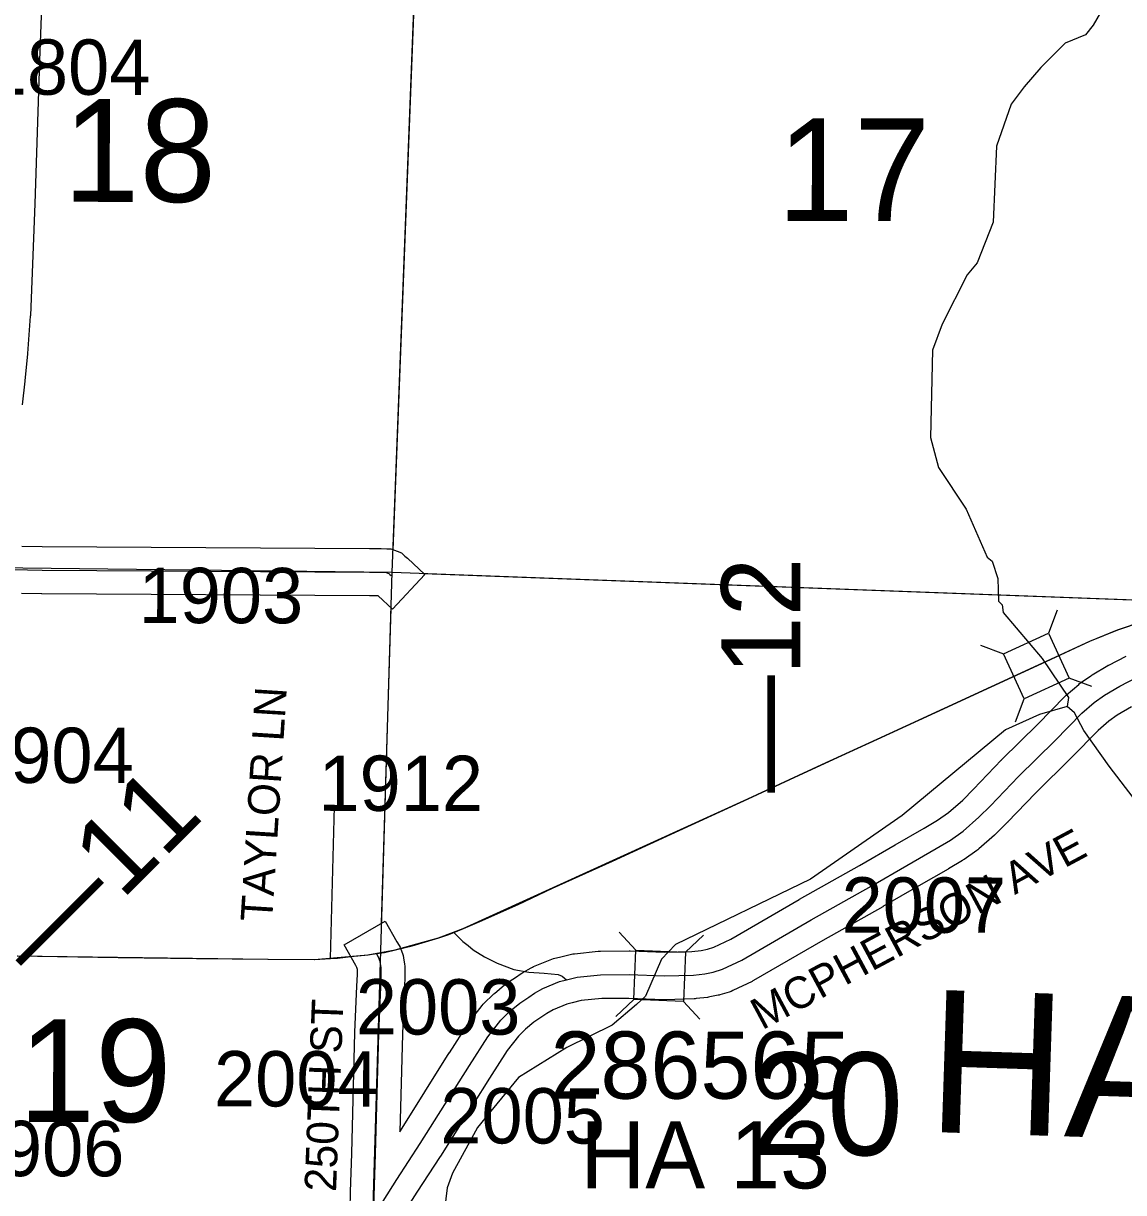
# Model space of a CAD drawing. Extents: x -132.8 to -73.3, y -60 to -26.
# Drawn here: x -115.373 to -113.982, y -48.294 to -46.815 of the extents above; entities that cross this region are included whole.
import ezdxf

# ---------------------------------------------------------------- set-up
doc = ezdxf.new("R2010")
doc.units = 0
for name, color, linetype in [('tdCoHydroRiver', 7, 'Continuous'), ('tdCoPrimary', 7, 'Continuous'), ('tdCoPriNonDiv', 7, 'Continuous'), ('tdCoPriNonDivCL', 7, 'Continuous'), ('tdCoSecRdNmbr', 7, 'Continuous'), ('tdCoSecRdTxt', 7, 'Continuous'), ('tdCoSecRteBand', 7, 'Continuous'), ('tdCoSecRteCL', 7, 'Continuous'), ('tdCoSectLine', 7, 'Continuous'), ('tdCoSectLinePart', 7, 'Continuous'), ('tdCoSectNmbr', 7, 'Continuous'), ('tdCoStrucNonDivPri', 7, 'Continuous'), ('tdCoStrucSec', 7, 'Continuous'), ('tdCoStrucSecCoName', 7, 'Continuous'), ('tdCoStrucSecFHWANum', 7, 'Continuous'), ('tdCoSurfAsphalt', 7, 'Continuous'), ('tdCoSurfConcUnbanded', 7, 'Continuous'), ('tdCoSurfGravel', 7, 'Continuous'), ('tdCoSurfLNO', 7, 'Continuous'), ('tdCoTwpNameTxt', 7, 'Continuous'), ('tdStHwyPriRefPost1', 7, 'Continuous')]:
    doc.layers.add(name, color=color, linetype=linetype)

msp = doc.modelspace()

# ---------------------------------------------------------------- linework, layer by layer
at = {"layer": 'tdCoHydroRiver'}
for points in [[(-113.9888, -46.7623), (-114.0202, -46.8167), (-114.03, -46.8291), (-114.0555, -46.8395), (-114.0863, -46.8702), (-114.1074, -46.8949), (-114.1237, -46.9166), (-114.1424, -46.9698), (-114.1465, -47.0659), (-114.1667, -47.1174), (-114.1797, -47.1329), (-114.2113, -47.1952), (-114.2232, -47.228), (-114.226, -47.3384), (-114.2159, -47.3765), (-114.1809, -47.4294), (-114.1541, -47.4901), (-114.1479, -47.495), (-114.1406, -47.5172), (-114.1397, -47.5457), (-114.1351, -47.5505), (-114.1338, -47.56), (-114.0847, -47.6181), (-114.0513, -47.6678), (-114.0531, -47.6788)], [(-114.0531, -47.6788), (-114.0881, -47.689), (-114.1312, -47.7084), (-114.2618, -47.8171), (-114.3775, -47.8977), (-114.5485, -47.9801), (-114.5663, -47.9986), (-114.5864, -48.0454), (-114.5978, -48.0562), (-114.6284, -48.0822), (-114.6859, -48.1107), (-114.7469, -48.1486), (-114.7843, -48.1934), (-114.799, -48.2119), (-114.8304, -48.2695), (-114.8372, -48.2883), (-114.8512, -48.4031)], [(-113.6676, -48.345), (-113.6768, -48.2721), (-113.6878, -48.2088), (-113.6953, -48.1944), (-113.6967, -48.1865), (-113.7393, -48.1223), (-113.7851, -48.0611), (-113.8031, -48.0244), (-113.8237, -47.9686), (-113.8311, -47.9479), (-113.9448, -47.8267), (-113.9998, -47.7543), (-114.0318, -47.7093), (-114.0439, -47.6869), (-114.0531, -47.6788)]]:
    msp.add_lwpolyline(points, dxfattribs=at)
at = {"layer": 'tdCoPrimary'}
msp.add_lwpolyline([(-115.381, -47.9945), (-115.253, -47.9967), (-115.1539, -47.9977), (-115.0636, -47.9989), (-115.0052, -47.9992), (-114.9847, -47.998), (-114.9761, -47.9975), (-114.959, -47.9955), (-114.9373, -47.9933), (-114.9269, -47.9917), (-114.9164, -47.9901), (-114.9026, -47.9868), (-114.8816, -47.9817), (-114.8478, -47.9716), (-114.835, -47.9674), (-114.8288, -47.9649), (-114.8165, -47.96), (-114.7931, -47.9496), (-114.7477, -47.9294), (-114.7041, -47.9089), (-114.6283, -47.8746), (-114.5539, -47.8406), (-114.4567, -47.7957), (-114.363, -47.7523), (-114.293, -47.7203), (-114.2039, -47.6793), (-114.1492, -47.6542), (-114.0794, -47.6221), (-114.0242, -47.5965), (-113.9891, -47.5819), (-113.9566, -47.5711)], dxfattribs=at)
msp.add_lwpolyline([(-115.381, -47.9945), (-115.253, -47.9967), (-115.1539, -47.9977), (-115.0636, -47.9989), (-115.0052, -47.9992), (-114.9847, -47.998), (-114.9761, -47.9975), (-114.959, -47.9955), (-114.9373, -47.9933), (-114.9269, -47.9917), (-114.9164, -47.9901), (-114.9026, -47.9868), (-114.8816, -47.9817), (-114.8478, -47.9716), (-114.835, -47.9674), (-114.8288, -47.9649), (-114.8165, -47.96), (-114.7931, -47.9496), (-114.7477, -47.9294), (-114.7041, -47.9089), (-114.6283, -47.8746), (-114.5539, -47.8406), (-114.4567, -47.7957), (-114.363, -47.7523), (-114.293, -47.7203), (-114.2039, -47.6793), (-114.1492, -47.6542), (-114.0794, -47.6221), (-114.0242, -47.5965), (-113.9891, -47.5819), (-113.9566, -47.5711)], dxfattribs=at)
msp.add_lwpolyline([(-115.381, -47.9945), (-115.253, -47.9967), (-115.1539, -47.9977), (-115.0636, -47.9989), (-115.0052, -47.9992), (-114.9847, -47.998), (-114.9761, -47.9975), (-114.959, -47.9955), (-114.9373, -47.9933), (-114.9269, -47.9917), (-114.9164, -47.9901), (-114.9026, -47.9868), (-114.8816, -47.9817), (-114.8478, -47.9716), (-114.835, -47.9674), (-114.8288, -47.9649), (-114.8165, -47.96), (-114.7931, -47.9496), (-114.7477, -47.9294), (-114.7041, -47.9089), (-114.6283, -47.8746), (-114.5539, -47.8406), (-114.4567, -47.7957), (-114.363, -47.7523), (-114.293, -47.7203), (-114.2039, -47.6793), (-114.1492, -47.6542), (-114.0794, -47.6221), (-114.0242, -47.5965), (-113.9891, -47.5819), (-113.9566, -47.5711)], dxfattribs=at)
at = {"layer": 'tdCoPriNonDiv'}
msp.add_lwpolyline([(-115.3814, -47.9945), (-115.064, -47.9989), (-115.0055, -47.9992), (-114.9377, -47.9933), (-114.9029, -47.9868), (-114.8482, -47.9716), (-114.8169, -47.96), (-114.4571, -47.7957), (-114.0245, -47.5965), (-113.9895, -47.5819), (-113.957, -47.5711), (-113.9168, -47.5605), (-113.8761, -47.5528), (-113.8149, -47.5471), (-113.3646, -47.5553), (-112.9025, -47.5538)], dxfattribs=at)
at = {"layer": 'tdCoPriNonDivCL'}
msp.add_lwpolyline([(-115.3814, -47.9945), (-115.2534, -47.9967), (-115.1542, -47.9977), (-115.064, -47.9989), (-115.0055, -47.9992), (-114.985, -47.998), (-114.9764, -47.9975), (-114.9594, -47.9955), (-114.9377, -47.9933), (-114.9272, -47.9917), (-114.9168, -47.9901), (-114.9029, -47.9868), (-114.882, -47.9817), (-114.8482, -47.9716), (-114.8354, -47.9674), (-114.8292, -47.9649), (-114.8169, -47.96), (-114.7935, -47.9496), (-114.7481, -47.9294), (-114.7044, -47.9089), (-114.6287, -47.8746), (-114.5542, -47.8406), (-114.4571, -47.7957), (-114.3634, -47.7523), (-114.2933, -47.7203), (-114.2043, -47.6793), (-114.1496, -47.6542), (-114.0798, -47.6221), (-114.0245, -47.5965), (-113.9895, -47.5819), (-113.957, -47.5711)], dxfattribs=at)
msp.add_lwpolyline([(-115.3814, -47.9945), (-115.2534, -47.9967), (-115.1542, -47.9977), (-115.064, -47.9989), (-115.0055, -47.9992), (-114.985, -47.998), (-114.9764, -47.9975), (-114.9594, -47.9955), (-114.9377, -47.9933), (-114.9272, -47.9917), (-114.9168, -47.9901), (-114.9029, -47.9868), (-114.882, -47.9817), (-114.8482, -47.9716), (-114.8354, -47.9674), (-114.8292, -47.9649), (-114.8169, -47.96), (-114.7935, -47.9496), (-114.7481, -47.9294), (-114.7044, -47.9089), (-114.6287, -47.8746), (-114.5542, -47.8406), (-114.4571, -47.7957), (-114.3634, -47.7523), (-114.2933, -47.7203), (-114.2043, -47.6793), (-114.1496, -47.6542), (-114.0798, -47.6221), (-114.0245, -47.5965), (-113.9895, -47.5819), (-113.957, -47.5711)], dxfattribs=at)
at = {"layer": 'tdCoSecRteBand'}
for points in [[(-115.3465, -46.692), (-115.3529, -46.8616), (-115.3588, -47.0427), (-115.3589, -47.0429), (-115.3589, -47.043), (-115.3645, -47.184), (-115.3645, -47.1845), (-115.3646, -47.185), (-115.368, -47.2321), (-115.3681, -47.2325), (-115.3681, -47.2329), (-115.3716, -47.267), (-115.3716, -47.2671), (-115.3716, -47.2671), (-115.3748, -47.2972)], [(-115.3754, -47.4759), (-115.3494, -47.4764), (-114.9354, -47.479), (-114.9219, -47.479), (-114.9214, -47.479), (-114.9209, -47.4791), (-114.9137, -47.4793), (-114.9087, -47.4794), (-114.9041, -47.4812), (-114.9006, -47.4825), (-114.895, -47.4846), (-114.8907, -47.4886), (-114.8893, -47.4899), (-114.8876, -47.4914), (-114.8656, -47.5119), (-114.9064, -47.5558), (-114.9245, -47.539), (-114.9355, -47.539), (-114.9356, -47.539), (-114.9357, -47.539), (-115.35, -47.5364), (-115.3501, -47.5364), (-115.3503, -47.5364), (-115.3756, -47.5359)], [(-114.9602, -48.315), (-114.9596, -48.2933), (-114.9581, -48.2448), (-114.9539, -48.0917), (-114.9539, -48.0915), (-114.9539, -48.0913), (-114.9514, -48.033), (-114.9509, -48.0183), (-114.9509, -48.012), (-114.9514, -48.0093), (-114.9514, -48.0091), (-114.9529, -48.0066), (-114.9678, -47.9806), (-114.9158, -47.9507), (-114.9009, -47.9767), (-114.8981, -47.9814), (-114.8968, -47.9837), (-114.8959, -47.9861), (-114.894, -47.9915), (-114.893, -47.9943), (-114.8925, -47.9972), (-114.8913, -48.0051), (-114.8909, -48.0074), (-114.8909, -48.0097), (-114.8909, -48.0188), (-114.8909, -48.0193), (-114.891, -48.0198), (-114.8914, -48.0351), (-114.8914, -48.0352), (-114.8915, -48.0354), (-114.8939, -48.0936), (-114.8973, -48.2172), (-114.8965, -48.216), (-114.8346, -48.1173), (-114.8345, -48.1172), (-114.8345, -48.1171), (-114.8113, -48.0808), (-114.8105, -48.0796), (-114.8096, -48.0785), (-114.7932, -48.0574), (-114.7919, -48.0558), (-114.7904, -48.0543), (-114.7792, -48.0434), (-114.7784, -48.0426), (-114.7775, -48.042), (-114.7648, -48.0313), (-114.7635, -48.0302), (-114.7621, -48.0293), (-114.7509, -48.0219), (-114.7437, -48.017), (-114.7427, -48.0163), (-114.7416, -48.0158), (-114.7311, -48.0098), (-114.7295, -48.0089), (-114.7279, -48.0082), (-114.707, -47.9995), (-114.7049, -47.9986), (-114.7026, -47.998), (-114.6937, -47.9958), (-114.6802, -47.9925), (-114.6782, -47.992), (-114.6761, -47.9918), (-114.6463, -47.9887), (-114.6448, -47.9885), (-114.6434, -47.9885), (-114.6071, -47.9883), (-114.6065, -47.9883), (-114.6058, -47.9883), (-114.5625, -47.99), (-114.5277, -47.9889), (-114.5161, -47.9876), (-114.5082, -47.9859), (-114.4998, -47.9834), (-114.4786, -47.9733), (-114.3919, -47.9231), (-114.3918, -47.923), (-114.3916, -47.9229), (-114.3158, -47.8802), (-114.2708, -47.8541), (-114.2707, -47.8541), (-114.2707, -47.8541), (-114.2338, -47.8328), (-114.2171, -47.8228), (-114.2031, -47.813), (-114.1852, -47.7974), (-114.1716, -47.7837), (-114.136, -47.7466), (-114.1357, -47.7464), (-114.1355, -47.7461), (-114.09, -47.7012), (-114.0559, -47.6664), (-114.055, -47.6655), (-114.0541, -47.6648), (-114.0384, -47.6511), (-114.0373, -47.6501), (-114.036, -47.6492), (-114.0232, -47.6402), (-114.0223, -47.6396), (-114.0213, -47.639), (-114.0017, -47.6273), (-114.001, -47.6269), (-114.0003, -47.6265), (-113.9784, -47.6151)], [(-113.9717, -47.6793), (-113.9897, -47.69), (-114.0003, -47.6974), (-114.0139, -47.7093), (-114.0474, -47.7434), (-114.0475, -47.7435), (-114.0477, -47.7437), (-114.093, -47.7885), (-114.1286, -47.8254), (-114.1287, -47.8256), (-114.1288, -47.8257), (-114.1433, -47.8403), (-114.1441, -47.8411), (-114.1449, -47.8418), (-114.1648, -47.8592), (-114.1659, -47.8602), (-114.1672, -47.8611), (-114.1834, -47.8725), (-114.1844, -47.8732), (-114.1853, -47.8738), (-114.2033, -47.8845), (-114.2035, -47.8846), (-114.2037, -47.8847), (-114.2408, -47.9061), (-114.286, -47.9322), (-114.2861, -47.9323), (-114.2862, -47.9324), (-114.362, -47.9751), (-114.4496, -48.0258), (-114.4506, -48.0263), (-114.4516, -48.0268), (-114.4759, -48.0385), (-114.4781, -48.0396), (-114.4804, -48.0403), (-114.4922, -48.0438), (-114.4933, -48.0441), (-114.4945, -48.0444), (-114.505, -48.0466), (-114.5066, -48.047), (-114.5081, -48.0471), (-114.5224, -48.0487), (-114.5235, -48.0488), (-114.5247, -48.0488), (-114.5616, -48.05), (-114.5627, -48.0501), (-114.5638, -48.05), (-114.6075, -48.0483), (-114.6416, -48.0485), (-114.6678, -48.0512), (-114.6793, -48.0541), (-114.686, -48.0557), (-114.7031, -48.0629), (-114.7111, -48.0674), (-114.7175, -48.0717), (-114.7176, -48.0718), (-114.7177, -48.0719), (-114.7276, -48.0784), (-114.7382, -48.0873), (-114.7472, -48.096), (-114.7615, -48.1142), (-114.7838, -48.1493), (-114.8459, -48.2481), (-114.846, -48.2484), (-114.8462, -48.2486), (-114.8756, -48.2937), (-114.9008, -48.3333)]]:
    msp.add_lwpolyline(points, dxfattribs=at)
at = {"layer": 'tdCoSecRteCL'}
msp.add_line((-114.9847, -47.998), (-114.9798, -47.8057), dxfattribs=at)
for points in [[(-115.4054, -47.5054), (-115.3498, -47.5064), (-114.9355, -47.509), (-114.9219, -47.509), (-114.9146, -47.5093), (-114.9111, -47.5106), (-114.9097, -47.5118), (-114.908, -47.5134)], [(-114.9305, -48.3242), (-114.9008, -48.2775), (-114.8713, -48.2322), (-114.8092, -48.1333), (-114.786, -48.0969), (-114.7696, -48.0759), (-114.7583, -48.065), (-114.7455, -48.0543), (-114.7342, -48.0468), (-114.7269, -48.0419), (-114.7163, -48.0359), (-114.6954, -48.0272), (-114.6865, -48.025), (-114.673, -48.0216), (-114.6432, -48.0185), (-114.607, -48.0183), (-114.5626, -48.02), (-114.5256, -48.0189), (-114.5113, -48.0173), (-114.5008, -48.015), (-114.4889, -48.0115), (-114.4646, -47.9998), (-114.3769, -47.949), (-114.301, -47.9062), (-114.2558, -47.8801), (-114.2186, -47.8587), (-114.2007, -47.848), (-114.1845, -47.8366), (-114.1646, -47.8192), (-114.1502, -47.8046), (-114.1144, -47.7674), (-114.0688, -47.7223), (-114.0345, -47.6874), (-114.0188, -47.6738), (-114.006, -47.6648), (-113.9863, -47.6531), (-113.9645, -47.6417)], [(-114.9305, -48.3242), (-114.9281, -48.2457), (-114.9239, -48.0926), (-114.9214, -48.0341), (-114.9209, -48.0188), (-114.9209, -48.0097), (-114.9222, -48.0018), (-114.9241, -47.9964), (-114.9269, -47.9917)]]:
    msp.add_lwpolyline(points, dxfattribs=at)
at = {"layer": 'tdCoSectLine'}
for points in [[(-114.9067, -47.5091), (-114.8684, -46.5108)], [(-115.8779, -47.4977), (-114.9067, -47.5091)], [(-114.937, -48.5091), (-114.9067, -47.5091)], [(-114.9067, -47.5091), (-113.9107, -47.5462)]]:
    msp.add_lwpolyline(points, dxfattribs=at)
at = {"layer": 'tdCoSectLinePart'}
for points in [[(-114.9056, -47.4809), (-114.8695, -46.5408)], [(-114.8675, -47.5105), (-113.9259, -47.5457)], [(-114.9202, -47.953), (-114.9081, -47.5546)]]:
    msp.add_lwpolyline(points, dxfattribs=at)
at = {"layer": 'tdCoStrucNonDivPri'}
for points in [[(-114.0657, -47.5569), (-114.0766, -47.5862), (-114.0505, -47.6431)], [(-114.1627, -47.6015), (-114.1334, -47.6123), (-114.0766, -47.5862)], [(-114.1182, -47.6985), (-114.1073, -47.6692), (-114.1334, -47.6123)], [(-114.0217, -47.6537), (-114.0505, -47.6431), (-114.1073, -47.6692)]]:
    msp.add_lwpolyline(points, dxfattribs=at)
at = {"layer": 'tdCoStrucSec'}
for points in [[(-114.0657, -47.5569), (-114.0766, -47.5862), (-114.0505, -47.6431)], [(-114.1627, -47.6015), (-114.1334, -47.6123), (-114.0766, -47.5862)], [(-114.1182, -47.6985), (-114.1073, -47.6692), (-114.1334, -47.6123)], [(-114.0217, -47.6537), (-114.0505, -47.6431), (-114.1073, -47.6692)], [(-114.6198, -47.9644), (-114.5986, -47.9873), (-114.536, -47.9898)], [(-114.5131, -47.9685), (-114.536, -47.9898), (-114.5385, -48.0523)], [(-114.624, -48.0711), (-114.601, -48.0499), (-114.5986, -47.9873)], [(-114.5177, -48.0748), (-114.5385, -48.0523), (-114.601, -48.0499)]]:
    msp.add_lwpolyline(points, dxfattribs=at)
at = {"layer": 'tdCoSurfAsphalt'}
msp.add_lwpolyline([(-114.9305, -48.3242), (-114.9008, -48.2775), (-114.8713, -48.2322), (-114.8092, -48.1333), (-114.786, -48.0969), (-114.7696, -48.0759), (-114.7583, -48.065), (-114.7455, -48.0543), (-114.7342, -48.0468), (-114.7269, -48.0419), (-114.7163, -48.0359), (-114.6954, -48.0272), (-114.6865, -48.025), (-114.673, -48.0216), (-114.6432, -48.0185), (-114.607, -48.0183), (-114.5626, -48.02), (-114.5256, -48.0189), (-114.5113, -48.0173), (-114.5008, -48.015), (-114.4889, -48.0115), (-114.4646, -47.9998), (-114.3769, -47.949), (-114.301, -47.9062), (-114.2558, -47.8801), (-114.2186, -47.8587), (-114.2007, -47.848), (-114.1845, -47.8366), (-114.1646, -47.8192), (-114.1502, -47.8046), (-114.1144, -47.7674), (-114.0688, -47.7223), (-114.0345, -47.6874), (-114.0188, -47.6738), (-114.006, -47.6648), (-113.9863, -47.6531), (-113.9645, -47.6417)], dxfattribs=at)
at = {"layer": 'tdCoSurfConcUnbanded'}
msp.add_line((-114.9847, -47.998), (-114.9798, -47.8057), dxfattribs=at)
at = {"layer": 'tdCoSurfGravel'}
for points in [[(-115.8723, -47.4977), (-115.7753, -47.4987), (-115.4054, -47.5054), (-115.3498, -47.5064), (-114.9355, -47.509), (-114.9219, -47.509), (-114.9146, -47.5093), (-114.9111, -47.5106), (-114.9097, -47.5118), (-114.908, -47.5134)], [(-114.968, -49.5005), (-114.9661, -49.4982), (-114.9643, -49.4935), (-114.9629, -49.4817), (-114.9599, -49.3665), (-114.9567, -49.2578), (-114.955, -49.1971), (-114.95, -49.0324), (-114.9463, -48.8733), (-114.9429, -48.7138), (-114.9377, -48.5396), (-114.9367, -48.5091), (-114.9323, -48.3823), (-114.9305, -48.3242), (-114.9281, -48.2457), (-114.9239, -48.0926), (-114.9214, -48.0341), (-114.9209, -48.0188), (-114.9209, -48.0097), (-114.9222, -48.0018), (-114.9241, -47.9964), (-114.9269, -47.9917)]]:
    msp.add_lwpolyline(points, dxfattribs=at)
at = {"layer": 'tdCoSurfLNO'}
for p, q in [((-114.8288, -47.9649), (-114.8175, -47.9762)), ((-114.8175, -47.9762), (-114.8108, -47.9814)), ((-114.8108, -47.9814), (-114.8044, -47.9868)), ((-114.8044, -47.9868), (-114.79, -47.9959)), ((-114.79, -47.9959), (-114.7742, -48.004)), ((-114.7742, -48.004), (-114.7528, -48.0119)), ((-114.7528, -48.0119), (-114.734, -48.0151)), ((-114.734, -48.0151), (-114.7145, -48.0163)), ((-114.7145, -48.0163), (-114.6968, -48.0183)), ((-114.6968, -48.0183), (-114.6918, -48.0203)), ((-114.6918, -48.0203), (-114.6865, -48.025))]:
    msp.add_line(p, q, dxfattribs=at)

# ---------------------------------------------------------------- texts
at = {"layer": 'tdCoSecRdNmbr'}
for s, rotation, p in [('1804', 359.9132, (-115.421, -46.9047)), ('1903', 359.9132, (-115.2277, -47.5734)), ('1904', 359.9131, (-115.4421, -47.7756)), ('1912', 359.9131, (-115.0002, -47.811)), ('2007', 359.9138, (-114.3385, -47.9651)), ('2003', 359.9315, (-114.9529, -48.094)), ('2004', 359.9135, (-115.1323, -48.185)), ('2005', 359.9136, (-114.846, -48.2318)), ('1906', 359.9131, (-115.4539, -48.2732))]:
    msp.add_text(s, height=0.07, rotation=rotation, dxfattribs=at).set_placement(p)
at = {"layer": 'tdCoSecRdTxt'}
for s, rotation, p in [('TAYLOR LN', 86.3961, (-115.0588, -47.9522)), ('MCPHERSON AVE', 28.1993, (-114.439, -48.089)), ('250TH ST', 87.7596, (-114.9779, -48.2937))]:
    msp.add_text(s, height=0.04, rotation=rotation, dxfattribs=at).set_placement(p)
at = {"layer": 'tdCoSectNmbr'}
for s, rotation, p in [('18', 359.9131, (-115.3232, -47.0403)), ('17', 359.9138, (-114.4198, -47.0646)), ('19', 359.9131, (-115.3795, -48.2046)), ('20', 359.9138, (-114.4538, -48.2466))]:
    msp.add_text(s, height=0.13, rotation=rotation, dxfattribs=at).set_placement(p)
at = {"layer": 'tdCoStrucSecCoName'}
msp.add_text('HA 13', height=0.085, dxfattribs=at).set_placement((-114.6688, -48.2888))
at = {"layer": 'tdCoStrucSecFHWANum'}
msp.add_text('286565', height=0.085, dxfattribs=at).set_placement((-114.7066, -48.1753))
at = {"layer": 'tdCoTwpNameTxt'}
msp.add_text('HARDIN', height=0.18, rotation=358.1224, dxfattribs=at).set_placement((-114.2313, -48.2172))
at = {"layer": 'tdStHwyPriRefPost1'}
for s, rotation, p in [('‒‒12', 90, (-114.3906, -47.7881)), ('‒‒11', 45, (-115.3539, -48.0298))]:
    msp.add_text(s, height=0.1, rotation=rotation, dxfattribs=at).set_placement(p)

doc.saveas('drawing.dxf')
